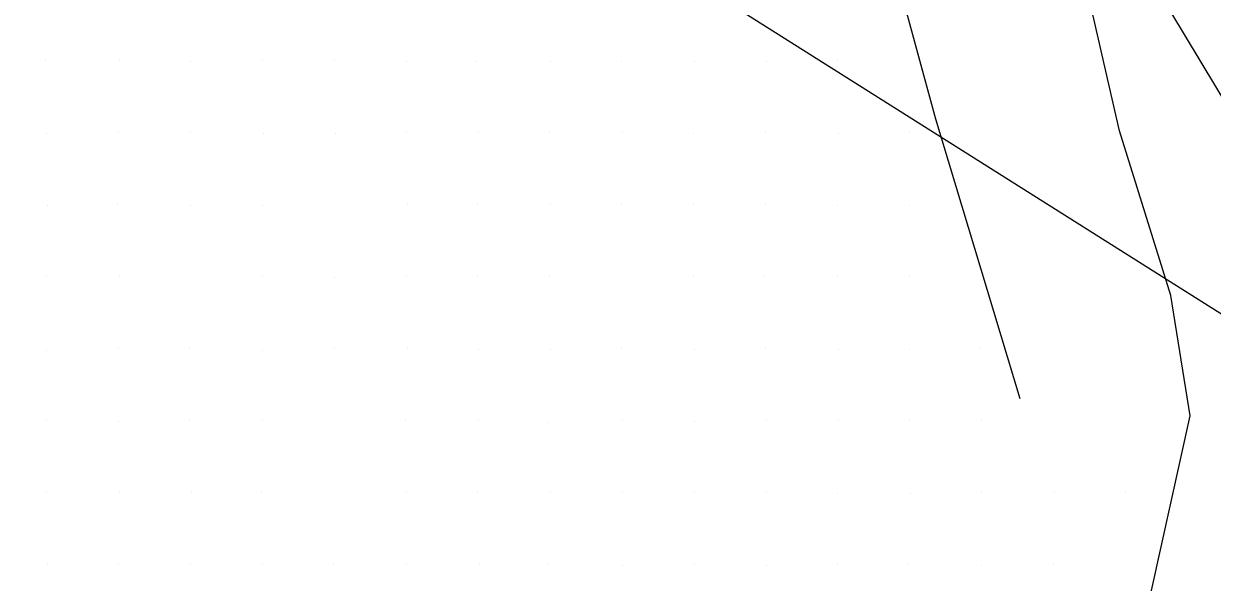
# Model space of a CAD drawing. Extents: x 1602514 to 1609837, y 863887 to 871157.
# Drawn here: x 1604592.6 to 1604840.4, y 867444.2 to 867560.7 of the extents above; entities that cross this region are included whole.
import ezdxf

# ---------------------------------------------------------------- set-up
doc = ezdxf.new("R2010")
doc.units = 0
for name, color, linetype in [('Survey-Flow line', 7, 'Continuous'), ('Survey-Ridge Lines', 7, 'Continuous'), ('Survey-Spot dirt', 7, 'Continuous'), ('Survey-Vegetation trees', 7, 'Continuous'), ('Text General Notes', 7, 'Continuous')]:
    doc.layers.add(name, color=color, linetype=linetype)

msp = doc.modelspace()

# ---------------------------------------------------------------- linework, layer by layer
at = {"layer": 'Survey-Flow line'}
msp.add_lwpolyline([(1604825.24, 867194.65), (1604821.17, 867216.57), (1604817.74, 867236.45), (1604799.75, 867259.61), (1604775.29, 867293.59), (1604776.33, 867315.88), (1604792.23, 867342.57), (1604806.9, 867375.02), (1604822.2, 867411.61), (1604827.76, 867442.51), (1604835.8, 867478.97), (1604831.81, 867504.07), (1604821.12, 867538.37), (1604811.33, 867580.91), (1604816.48, 867615.89), (1604831.53, 867651.16)], dxfattribs=at)
msp.add_lwpolyline([(1604825.24, 867194.65), (1604821.17, 867216.57), (1604817.74, 867236.45), (1604799.75, 867259.61), (1604775.29, 867293.59), (1604776.33, 867315.88), (1604792.23, 867342.57), (1604806.9, 867375.02), (1604822.2, 867411.61), (1604827.76, 867442.51), (1604835.8, 867478.97), (1604831.81, 867504.07), (1604821.12, 867538.37), (1604811.33, 867580.91), (1604816.48, 867615.89), (1604831.53, 867651.16)], dxfattribs=at)
at = {"layer": 'Survey-Ridge Lines'}
msp.add_lwpolyline([(1604766.88, 867641.49), (1604770.15, 867587.13), (1604782.72, 867540.86), (1604800.31, 867482.58)], dxfattribs=at)
msp.add_lwpolyline([(1604766.88, 867641.49), (1604770.15, 867587.13), (1604782.72, 867540.86), (1604800.31, 867482.58)], dxfattribs=at)
at = {"layer": 'Survey-Spot dirt'}
for p, q in [((1604597.2, 867552.97), (1604597.2, 867552.97)), ((1604597.2, 867552.97), (1604597.2, 867552.97)), ((1604612.48, 867553.05), (1604612.48, 867553.05)), ((1604612.48, 867553.05), (1604612.48, 867553.05)), ((1604627.33, 867552.89), (1604627.33, 867552.89)), ((1604627.33, 867552.89), (1604627.33, 867552.89)), ((1604642.47, 867553.04), (1604642.47, 867553.04)), ((1604642.47, 867553.04), (1604642.47, 867553.04)), ((1604657.39, 867553.05), (1604657.39, 867553.05)), ((1604657.39, 867553.05), (1604657.39, 867553.05)), ((1604672.37, 867552.91), (1604672.37, 867552.91)), ((1604672.37, 867552.91), (1604672.37, 867552.91)), ((1604687.11, 867552.81), (1604687.11, 867552.81)), ((1604687.11, 867552.81), (1604687.11, 867552.81)), ((1604702.46, 867552.84), (1604702.46, 867552.84)), ((1604702.46, 867552.84), (1604702.46, 867552.84)), ((1604717.35, 867552.89), (1604717.35, 867552.89)), ((1604717.35, 867552.89), (1604717.35, 867552.89)), ((1604732.43, 867552.91), (1604732.43, 867552.91)), ((1604732.43, 867552.91), (1604732.43, 867552.91)), ((1604747.39, 867552.91), (1604747.39, 867552.91)), ((1604747.39, 867552.91), (1604747.39, 867552.91)), ((1604762.26, 867553.05), (1604762.26, 867553.05)), ((1604762.26, 867553.05), (1604762.26, 867553.05)), ((1604597.39, 867537.93), (1604597.39, 867537.93)), ((1604597.39, 867537.93), (1604597.39, 867537.93)), ((1604612.42, 867538.04), (1604612.42, 867538.04)), ((1604612.42, 867538.04), (1604612.42, 867538.04)), ((1604627.31, 867537.97), (1604627.31, 867537.97)), ((1604627.31, 867537.97), (1604627.31, 867537.97)), ((1604642.65, 867537.82), (1604642.65, 867537.82)), ((1604642.65, 867537.82), (1604642.65, 867537.82)), ((1604657.53, 867537.82), (1604657.53, 867537.82)), ((1604657.53, 867537.82), (1604657.53, 867537.82)), ((1604672.32, 867537.94), (1604672.32, 867537.94)), ((1604672.32, 867537.94), (1604672.32, 867537.94)), ((1604687.43, 867538.1), (1604687.43, 867538.1)), ((1604687.43, 867538.1), (1604687.43, 867538.1)), ((1604702.3, 867538.03), (1604702.3, 867538.03)), ((1604702.3, 867538.03), (1604702.3, 867538.03)), ((1604717.39, 867537.98), (1604717.39, 867537.98)), ((1604717.39, 867537.98), (1604717.39, 867537.98)), ((1604732.33, 867537.9), (1604732.33, 867537.9)), ((1604732.33, 867537.9), (1604732.33, 867537.9)), ((1604747.33, 867537.94), (1604747.33, 867537.94)), ((1604747.33, 867537.94), (1604747.33, 867537.94)), ((1604762.42, 867537.91), (1604762.42, 867537.91)), ((1604762.42, 867537.91), (1604762.42, 867537.91)), ((1604777.29, 867537.97), (1604777.29, 867537.97)), ((1604777.29, 867537.97), (1604777.29, 867537.97)), ((1604597.6, 867522.78), (1604597.6, 867522.78)), ((1604597.6, 867522.78), (1604597.6, 867522.78)), ((1604612.24, 867523.06), (1604612.24, 867523.06)), ((1604612.24, 867523.06), (1604612.24, 867523.06)), ((1604627.32, 867522.89), (1604627.32, 867522.89)), ((1604627.32, 867522.89), (1604627.32, 867522.89)), ((1604642.4, 867522.82), (1604642.4, 867522.82)), ((1604642.4, 867522.82), (1604642.4, 867522.82)), ((1604672.58, 867522.99), (1604672.58, 867522.99)), ((1604672.58, 867522.99), (1604672.58, 867522.99)), ((1604687.2, 867523.03), (1604687.2, 867523.03)), ((1604687.2, 867523.03), (1604687.2, 867523.03)), ((1604702.38, 867522.96), (1604702.38, 867522.96)), ((1604702.38, 867522.96), (1604702.38, 867522.96)), ((1604717.29, 867522.94), (1604717.29, 867522.94)), ((1604717.29, 867522.94), (1604717.29, 867522.94)), ((1604732.25, 867523.09), (1604732.25, 867523.09)), ((1604732.25, 867523.09), (1604732.25, 867523.09)), ((1604747.29, 867523.13), (1604747.29, 867523.13)), ((1604747.29, 867523.13), (1604747.29, 867523.13)), ((1604762.39, 867522.87), (1604762.39, 867522.87)), ((1604762.39, 867522.87), (1604762.39, 867522.87)), ((1604777.23, 867522.92), (1604777.23, 867522.92)), ((1604777.23, 867522.92), (1604777.23, 867522.92)), ((1604597.31, 867507.98), (1604597.31, 867507.98)), ((1604597.31, 867507.98), (1604597.31, 867507.98)), ((1604612.58, 867507.99), (1604612.58, 867507.99)), ((1604612.58, 867507.99), (1604612.58, 867507.99)), ((1604642.31, 867507.99), (1604642.31, 867507.99)), ((1604642.31, 867507.99), (1604642.31, 867507.99)), ((1604657.43, 867507.8), (1604657.43, 867507.8)), ((1604657.43, 867507.8), (1604657.43, 867507.8)), ((1604672.4, 867507.94), (1604672.4, 867507.94)), ((1604672.4, 867507.94), (1604672.4, 867507.94)), ((1604687.17, 867507.96), (1604687.17, 867507.96)), ((1604687.17, 867507.96), (1604687.17, 867507.96)), ((1604702.31, 867508.05), (1604702.31, 867508.05)), ((1604702.31, 867508.05), (1604702.31, 867508.05)), ((1604732.17, 867507.97), (1604732.17, 867507.97)), ((1604732.17, 867507.97), (1604732.17, 867507.97)), ((1604747.15, 867508.11), (1604747.15, 867508.11)), ((1604747.15, 867508.11), (1604747.15, 867508.11)), ((1604762.28, 867507.94), (1604762.28, 867507.94)), ((1604762.28, 867507.94), (1604762.28, 867507.94)), ((1604777.25, 867507.94), (1604777.25, 867507.94)), ((1604777.25, 867507.94), (1604777.25, 867507.94)), ((1604597.42, 867492.62), (1604597.42, 867492.62)), ((1604597.42, 867492.62), (1604597.42, 867492.62)), ((1604612.32, 867492.93), (1604612.32, 867492.93)), ((1604612.32, 867492.93), (1604612.32, 867492.93)), ((1604627.26, 867493.05), (1604627.26, 867493.05)), ((1604627.26, 867493.05), (1604627.26, 867493.05)), ((1604642.44, 867492.6), (1604642.44, 867492.6)), ((1604642.44, 867492.6), (1604642.44, 867492.6)), ((1604657.39, 867492.89), (1604657.39, 867492.89)), ((1604657.39, 867492.89), (1604657.39, 867492.89)), ((1604672.62, 867492.95), (1604672.62, 867492.95)), ((1604672.62, 867492.95), (1604672.62, 867492.95)), ((1604687.34, 867492.85), (1604687.34, 867492.85)), ((1604687.34, 867492.85), (1604687.34, 867492.85)), ((1604702.36, 867492.83), (1604702.36, 867492.83)), ((1604702.36, 867492.83), (1604702.36, 867492.83)), ((1604717.26, 867492.89), (1604717.26, 867492.89)), ((1604717.26, 867492.89), (1604717.26, 867492.89)), ((1604732.49, 867492.81), (1604732.49, 867492.81)), ((1604732.49, 867492.81), (1604732.49, 867492.81)), ((1604747.37, 867492.91), (1604747.37, 867492.91)), ((1604747.37, 867492.91), (1604747.37, 867492.91)), ((1604762.42, 867492.84), (1604762.42, 867492.84)), ((1604762.42, 867492.84), (1604762.42, 867492.84)), ((1604777.39, 867492.86), (1604777.39, 867492.86)), ((1604777.39, 867492.86), (1604777.39, 867492.86)), ((1604792.15, 867492.99), (1604792.15, 867492.99)), ((1604792.15, 867492.99), (1604792.15, 867492.99)), ((1604597.31, 867477.97), (1604597.31, 867477.97)), ((1604597.31, 867477.97), (1604597.31, 867477.97)), ((1604612.42, 867477.77), (1604612.42, 867477.77)), ((1604612.42, 867477.77), (1604612.42, 867477.77)), ((1604627.09, 867478.03), (1604627.09, 867478.03)), ((1604627.09, 867478.03), (1604627.09, 867478.03)), ((1604642.3, 867477.93), (1604642.3, 867477.93)), ((1604642.3, 867477.93), (1604642.3, 867477.93)), ((1604672.31, 867478.22), (1604672.31, 867478.22)), ((1604672.31, 867478.22), (1604672.31, 867478.22)), ((1604687.41, 867477.91), (1604687.41, 867477.91)), ((1604687.41, 867477.91), (1604687.41, 867477.91)), ((1604702.01, 867477.62), (1604702.01, 867477.62)), ((1604702.01, 867477.62), (1604702.01, 867477.62)), ((1604717.44, 867477.92), (1604717.44, 867477.92)), ((1604717.44, 867477.92), (1604717.44, 867477.92)), ((1604732.54, 867477.81), (1604732.54, 867477.81)), ((1604732.54, 867477.81), (1604732.54, 867477.81)), ((1604747.51, 867478.07), (1604747.51, 867478.07)), ((1604747.51, 867478.07), (1604747.51, 867478.07)), ((1604762.42, 867478), (1604762.42, 867478)), ((1604762.42, 867478), (1604762.42, 867478)), ((1604777.36, 867477.89), (1604777.36, 867477.89)), ((1604777.36, 867477.89), (1604777.36, 867477.89)), ((1604792.31, 867477.87), (1604792.31, 867477.87)), ((1604792.31, 867477.87), (1604792.31, 867477.87)), ((1604597.33, 867462.88), (1604597.33, 867462.88)), ((1604597.33, 867462.88), (1604597.33, 867462.88)), ((1604612.53, 867462.98), (1604612.53, 867462.98)), ((1604612.53, 867462.98), (1604612.53, 867462.98)), ((1604627.62, 867463.01), (1604627.62, 867463.01)), ((1604627.62, 867463.01), (1604627.62, 867463.01)), ((1604642.27, 867462.89), (1604642.27, 867462.89)), ((1604642.27, 867462.89), (1604642.27, 867462.89)), ((1604672.41, 867462.98), (1604672.41, 867462.98)), ((1604672.41, 867462.98), (1604672.41, 867462.98)), ((1604687.26, 867462.89), (1604687.26, 867462.89)), ((1604687.26, 867462.89), (1604687.26, 867462.89)), ((1604702.41, 867462.89), (1604702.41, 867462.89)), ((1604702.41, 867462.89), (1604702.41, 867462.89)), ((1604717.4, 867463.05), (1604717.4, 867463.05)), ((1604717.4, 867463.05), (1604717.4, 867463.05)), ((1604732.43, 867462.96), (1604732.43, 867462.96)), ((1604732.43, 867462.96), (1604732.43, 867462.96)), ((1604747.52, 867463.01), (1604747.52, 867463.01)), ((1604747.52, 867463.01), (1604747.52, 867463.01)), ((1604762.34, 867462.78), (1604762.34, 867462.78)), ((1604762.34, 867462.78), (1604762.34, 867462.78)), ((1604777.54, 867462.85), (1604777.54, 867462.85)), ((1604777.54, 867462.85), (1604777.54, 867462.85)), ((1604792.3, 867462.86), (1604792.3, 867462.86)), ((1604792.3, 867462.86), (1604792.3, 867462.86)), ((1604807.44, 867462.87), (1604807.44, 867462.87)), ((1604807.44, 867462.87), (1604807.44, 867462.87)), ((1604822.24, 867462.89), (1604822.24, 867462.89)), ((1604822.24, 867462.89), (1604822.24, 867462.89)), ((1604597.53, 867447.96), (1604597.53, 867447.96)), ((1604597.53, 867447.96), (1604597.53, 867447.96)), ((1604612.38, 867448.03), (1604612.38, 867448.03)), ((1604612.38, 867448.03), (1604612.38, 867448.03)), ((1604627.49, 867448.08), (1604627.49, 867448.08)), ((1604627.49, 867448.08), (1604627.49, 867448.08)), ((1604642.43, 867448.1), (1604642.43, 867448.1)), ((1604642.43, 867448.1), (1604642.43, 867448.1)), ((1604657.25, 867448.18), (1604657.25, 867448.18)), ((1604657.25, 867448.18), (1604657.25, 867448.18)), ((1604672.32, 867447.94), (1604672.32, 867447.94)), ((1604672.32, 867447.94), (1604672.32, 867447.94)), ((1604687.7, 867447.94), (1604687.7, 867447.94)), ((1604687.7, 867447.94), (1604687.7, 867447.94)), ((1604702.01, 867448.04), (1604702.01, 867448.04)), ((1604702.01, 867448.04), (1604702.01, 867448.04)), ((1604717.46, 867447.65), (1604717.46, 867447.65)), ((1604717.46, 867447.65), (1604717.46, 867447.65)), ((1604732.53, 867447.9), (1604732.53, 867447.9)), ((1604732.53, 867447.9), (1604732.53, 867447.9)), ((1604747.45, 867447.82), (1604747.45, 867447.82)), ((1604747.45, 867447.82), (1604747.45, 867447.82)), ((1604762.35, 867447.95), (1604762.35, 867447.95)), ((1604762.35, 867447.95), (1604762.35, 867447.95)), ((1604777.17, 867447.86), (1604777.17, 867447.86)), ((1604777.17, 867447.86), (1604777.17, 867447.86)), ((1604792.35, 867447.8), (1604792.35, 867447.8)), ((1604792.35, 867447.8), (1604792.35, 867447.8)), ((1604807.38, 867447.98), (1604807.38, 867447.98)), ((1604807.38, 867447.98), (1604807.38, 867447.98))]:
    msp.add_line(p, q, dxfattribs=at)
at = {"layer": 'Survey-Vegetation trees'}
msp.add_lwpolyline([(1604876.85, 867493.59), (1604857.09, 867521.24), (1604818.92, 867584.6), (1604786.39, 867618.88), (1604746.95, 867673.42), (1604704.4, 867733.5), (1604646.98, 867825.65), (1604600.64, 867890.1), (1604575.99, 867935.59), (1604550.67, 867991.09), (1604524.52, 868064.86), (1604498.87, 868136.02), (1604456.32, 868251.5), (1604438.4, 868315.53)], dxfattribs=at)
msp.add_lwpolyline([(1604876.85, 867493.59), (1604857.09, 867521.24), (1604818.92, 867584.6), (1604786.39, 867618.88), (1604746.95, 867673.42), (1604704.4, 867733.5), (1604646.98, 867825.65), (1604600.64, 867890.1), (1604575.99, 867935.59), (1604550.67, 867991.09), (1604524.52, 868064.86), (1604498.87, 868136.02), (1604456.32, 868251.5), (1604438.4, 868315.53)], dxfattribs=at)
at = {"layer": 'Text General Notes'}
msp.add_line((1604890.89, 867469.5), (1603488.83, 868354.84), dxfattribs=at)
msp.add_line((1604890.89, 867469.5), (1603488.83, 868354.84), dxfattribs=at)

doc.saveas('drawing.dxf')
